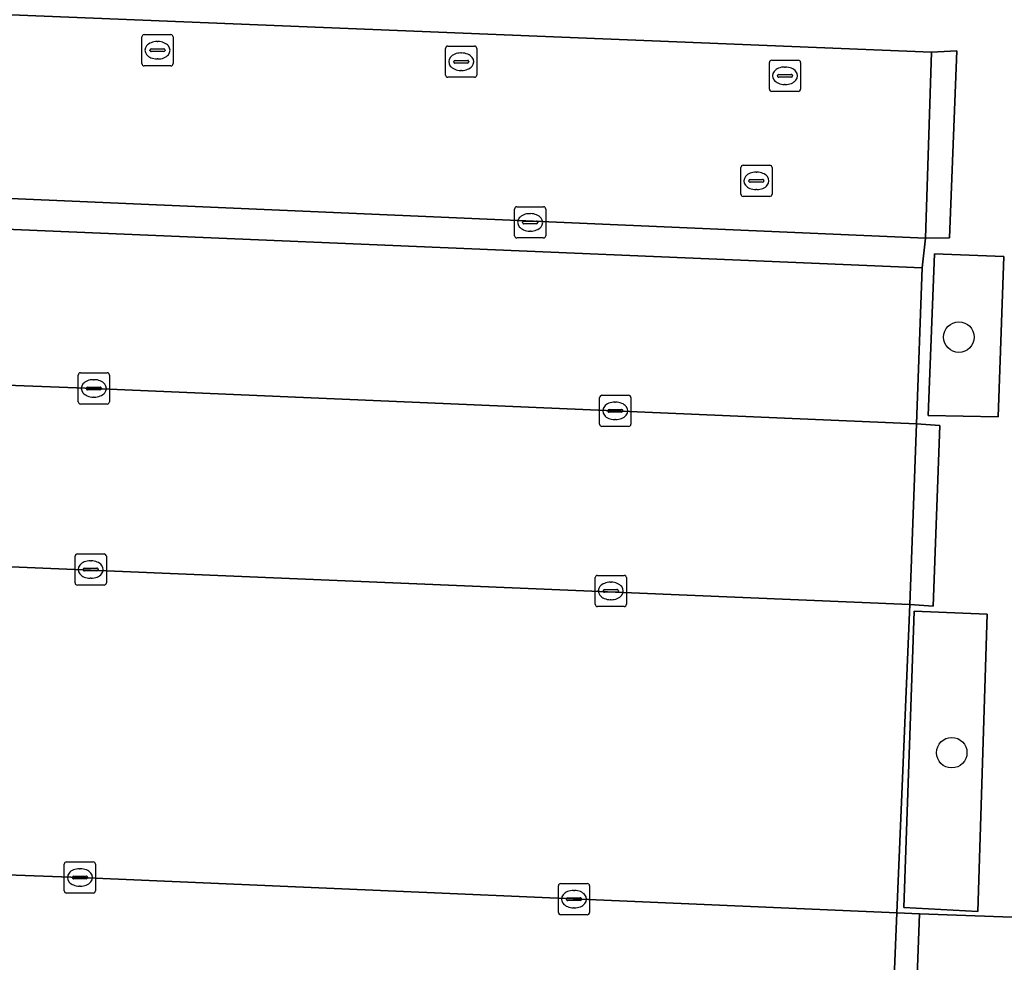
# Model space of a CAD drawing. Extents: x 160888 to 161385, y 386490 to 386908.
# Drawn here: x 161238.42 to 161269.97, y 386785.93 to 386816.14 of the extents above; entities that cross this region are included whole.
import ezdxf

# ---------------------------------------------------------------- set-up
doc = ezdxf.new("R2010")
doc.units = 0
for name, color, linetype in [('IMGEO_Boom', 7, 'Continuous'), ('IMGEO_Groenvoorziening', 7, 'Continuous'), ('IMGEO_Haag', 7, 'Continuous'), ('IMGEO_Kolk', 7, 'Continuous'), ('IMGEO_Parkeervlak_open', 7, 'Continuous'), ('IMGEO_Rijbaan_lokaal_open', 7, 'Continuous'), ('IMGEO_Rioolput', 7, 'Continuous'), ('IMGEO_Voetgangersgebied_open', 7, 'Continuous'), ('IMGEO_Voetpad_open', 7, 'Continuous')]:
    doc.layers.add(name, color=color, linetype=linetype)

msp = doc.modelspace()

# ---------------------------------------------------------------- linework, layer by layer
at = {"layer": 'IMGEO_Boom'}
for centre in [(161268.515, 386805.965), (161268.286, 386792.645)]:
    msp.add_circle(centre, 0.489, dxfattribs=at)
at = {"layer": 'IMGEO_Groenvoorziening'}
for points in [[(161237.38, 386810.438), (161203.836, 386811.625), (161203.91, 386810.66), (161204.283, 386810.851), (161267.342, 386808.187), (161267.443, 386809.136)], [(161267.531, 386803.455), (161269.772, 386803.405), (161269.954, 386808.551), (161267.73, 386808.634)], [(161267.082, 386797.18), (161266.75, 386787.685), (161269.124, 386787.552), (161269.423, 386797.081)]]:
    msp.add_lwpolyline(points, close=True, dxfattribs=at)
at = {"layer": 'IMGEO_Haag'}
for points in [[(161237.38, 386810.438), (161203.836, 386811.625), (161203.91, 386810.66), (161204.283, 386810.851), (161267.342, 386808.187), (161267.443, 386809.136)], [(161267.531, 386803.455), (161269.772, 386803.405), (161269.954, 386808.551), (161267.73, 386808.634)], [(161267.082, 386797.18), (161266.75, 386787.685), (161269.124, 386787.552), (161269.423, 386797.081)]]:
    msp.add_lwpolyline(points, close=True, dxfattribs=at)
at = {"layer": 'IMGEO_Kolk'}
for p, q in [((161242.334, 386814.733), (161242.334, 386815.585)), ((161242.409, 386815.659), (161243.261, 386815.659)), ((161242.822, 386815.439), (161242.847, 386815.439)), ((161243.335, 386815.585), (161243.335, 386814.733)), ((161242.593, 386815.153), (161242.593, 386815.165)), ((161243.031, 386815.116), (161242.633, 386815.116)), ((161242.636, 386815.202), (161243.034, 386815.202)), ((161243.077, 386815.165), (161243.077, 386815.153)), ((161252.067, 386814.366), (161252.067, 386815.218)), ((161252.142, 386815.292), (161252.994, 386815.292)), ((161253.068, 386815.218), (161253.068, 386814.366)), ((161242.845, 386814.879), (161242.82, 386814.879)), ((161252.326, 386814.786), (161252.326, 386814.798)), ((161252.369, 386814.835), (161252.767, 386814.835)), ((161252.555, 386815.072), (161252.58, 386815.072)), ((161252.81, 386814.798), (161252.81, 386814.786)), ((161262.442, 386813.916), (161262.442, 386814.768)), ((161262.517, 386814.842), (161263.369, 386814.842)), ((161263.443, 386814.768), (161263.443, 386813.916)), ((161243.261, 386814.659), (161242.409, 386814.659)), ((161252.764, 386814.749), (161252.366, 386814.749)), ((161252.578, 386814.512), (161252.553, 386814.512)), ((161262.93, 386814.622), (161262.955, 386814.622)), ((161252.994, 386814.292), (161252.142, 386814.292)), ((161262.701, 386814.336), (161262.701, 386814.348)), ((161263.139, 386814.299), (161262.741, 386814.299)), ((161262.744, 386814.385), (161263.142, 386814.385)), ((161263.185, 386814.348), (161263.185, 386814.336)), ((161263.369, 386813.842), (161262.517, 386813.842)), ((161262.953, 386814.062), (161262.928, 386814.062)), ((161254.276, 386809.216), (161254.276, 386810.068)), ((161254.351, 386810.142), (161255.203, 386810.142)), ((161255.277, 386810.068), (161255.277, 386809.216)), ((161254.764, 386809.922), (161254.789, 386809.922)), ((161254.535, 386809.636), (161254.535, 386809.648)), ((161254.973, 386809.599), (161254.575, 386809.599)), ((161254.578, 386809.685), (161254.976, 386809.685)), ((161255.019, 386809.648), (161255.019, 386809.636)), ((161255.203, 386809.142), (161254.351, 386809.142)), ((161254.787, 386809.362), (161254.762, 386809.362)), ((161240.294, 386803.895), (161240.294, 386804.747)), ((161240.369, 386804.821), (161241.221, 386804.821)), ((161241.295, 386804.747), (161241.295, 386803.895)), ((161240.596, 386804.364), (161240.994, 386804.364)), ((161240.782, 386804.601), (161240.807, 386804.601)), ((161240.553, 386804.315), (161240.553, 386804.327)), ((161240.991, 386804.278), (161240.593, 386804.278)), ((161240.805, 386804.041), (161240.78, 386804.041)), ((161241.037, 386804.327), (161241.037, 386804.315)), ((161257.078, 386804.101), (161257.93, 386804.101)), ((161241.221, 386803.821), (161240.369, 386803.821)), ((161257.003, 386803.175), (161257.003, 386804.027)), ((161257.491, 386803.881), (161257.516, 386803.881)), ((161258.004, 386804.027), (161258.004, 386803.175)), ((161257.262, 386803.595), (161257.262, 386803.607)), ((161257.7, 386803.558), (161257.302, 386803.558)), ((161257.305, 386803.644), (161257.703, 386803.644)), ((161257.746, 386803.607), (161257.746, 386803.595)), ((161257.93, 386803.101), (161257.078, 386803.101)), ((161257.514, 386803.321), (161257.489, 386803.321)), ((161240.27, 386799.015), (161241.122, 386799.015)), ((161240.195, 386798.089), (161240.195, 386798.941)), ((161240.683, 386798.795), (161240.708, 386798.795)), ((161241.196, 386798.941), (161241.196, 386798.089)), ((161240.454, 386798.509), (161240.454, 386798.521)), ((161240.892, 386798.472), (161240.494, 386798.472)), ((161240.497, 386798.558), (161240.895, 386798.558)), ((161240.938, 386798.521), (161240.938, 386798.509)), ((161240.706, 386798.235), (161240.681, 386798.235)), ((161256.86, 386797.403), (161256.86, 386798.255)), ((161256.935, 386798.329), (161257.787, 386798.329)), ((161257.348, 386798.109), (161257.373, 386798.109)), ((161257.861, 386798.255), (161257.861, 386797.403)), ((161241.122, 386798.015), (161240.27, 386798.015)), ((161257.119, 386797.823), (161257.119, 386797.835)), ((161257.557, 386797.786), (161257.159, 386797.786)), ((161257.162, 386797.872), (161257.56, 386797.872)), ((161257.603, 386797.835), (161257.603, 386797.823)), ((161257.371, 386797.549), (161257.346, 386797.549)), ((161257.787, 386797.329), (161256.935, 386797.329)), ((161239.848, 386788.22), (161239.848, 386789.072)), ((161239.923, 386789.146), (161240.775, 386789.146)), ((161240.336, 386788.926), (161240.361, 386788.926)), ((161240.849, 386789.072), (161240.849, 386788.22)), ((161240.107, 386788.64), (161240.107, 386788.652)), ((161240.545, 386788.603), (161240.147, 386788.603)), ((161240.15, 386788.689), (161240.548, 386788.689)), ((161240.591, 386788.652), (161240.591, 386788.64)), ((161240.359, 386788.366), (161240.334, 386788.366)), ((161255.681, 386787.525), (161255.681, 386788.377)), ((161255.756, 386788.451), (161256.608, 386788.451)), ((161256.682, 386788.377), (161256.682, 386787.525)), ((161240.775, 386788.146), (161239.923, 386788.146)), ((161255.94, 386787.945), (161255.94, 386787.957)), ((161255.983, 386787.994), (161256.381, 386787.994)), ((161256.169, 386788.231), (161256.194, 386788.231)), ((161256.424, 386787.957), (161256.424, 386787.945)), ((161256.378, 386787.908), (161255.98, 386787.908)), ((161256.192, 386787.671), (161256.167, 386787.671)), ((161256.608, 386787.451), (161255.756, 386787.451))]:
    msp.add_line(p, q, dxfattribs=at)
for points in [[(161242.334, 386814.733), (161242.334, 386815.585)], [(161242.409, 386815.659), (161243.261, 386815.659)], [(161243.335, 386815.585), (161243.335, 386814.733)], [(161252.067, 386814.366), (161252.067, 386815.218)], [(161252.142, 386815.292), (161252.994, 386815.292)], [(161253.068, 386815.218), (161253.068, 386814.366)], [(161262.442, 386813.916), (161262.442, 386814.768)], [(161262.517, 386814.842), (161263.369, 386814.842)], [(161263.443, 386814.768), (161263.443, 386813.916)], [(161243.261, 386814.659), (161242.409, 386814.659)], [(161252.994, 386814.292), (161252.142, 386814.292)], [(161263.369, 386813.842), (161262.517, 386813.842)], [(161254.276, 386809.216), (161254.276, 386810.068)], [(161254.351, 386810.142), (161255.203, 386810.142)], [(161255.277, 386810.068), (161255.277, 386809.216)], [(161255.203, 386809.142), (161254.351, 386809.142)], [(161240.294, 386803.895), (161240.294, 386804.747)], [(161240.369, 386804.821), (161241.221, 386804.821)], [(161241.295, 386804.747), (161241.295, 386803.895)], [(161257.078, 386804.101), (161257.93, 386804.101)], [(161241.221, 386803.821), (161240.369, 386803.821)], [(161257.003, 386803.175), (161257.003, 386804.027)], [(161258.004, 386804.027), (161258.004, 386803.175)], [(161257.93, 386803.101), (161257.078, 386803.101)], [(161240.27, 386799.015), (161241.122, 386799.015)], [(161240.195, 386798.089), (161240.195, 386798.941)], [(161241.196, 386798.941), (161241.196, 386798.089)], [(161256.86, 386797.403), (161256.86, 386798.255)], [(161256.935, 386798.329), (161257.787, 386798.329)], [(161257.861, 386798.255), (161257.861, 386797.403)], [(161241.122, 386798.015), (161240.27, 386798.015)], [(161257.787, 386797.329), (161256.935, 386797.329)], [(161239.848, 386788.22), (161239.848, 386789.072)], [(161239.923, 386789.146), (161240.775, 386789.146)], [(161240.849, 386789.072), (161240.849, 386788.22)], [(161255.681, 386787.525), (161255.681, 386788.377)], [(161255.756, 386788.451), (161256.608, 386788.451)], [(161256.682, 386788.377), (161256.682, 386787.525)], [(161240.775, 386788.146), (161239.923, 386788.146)], [(161256.608, 386787.451), (161255.756, 386787.451)]]:
    msp.add_lwpolyline(points, dxfattribs=at)
for centre, radius, start, end in [((161242.411, 386815.583), 0.0765, 91.552, 178.448), ((161242.411, 386815.583), 0.0765, 91.552, 178.448), ((161243.259, 386815.583), 0.0765, 1.552, 88.448), ((161243.259, 386815.583), 0.0765, 1.552, 88.448), ((161242.633, 386815.162), 0.0403, 85.8775, 175.7526), ((161242.63, 386815.152), 0.0366, 178.938, 274.7102), ((161243.034, 386815.159), 0.043, 264.8664, 352.4533), ((161243.038, 386815.164), 0.0386, 1.7309, 96.639), ((161252.144, 386815.216), 0.0765, 91.552, 178.448), ((161252.144, 386815.216), 0.0765, 91.552, 178.448), ((161252.992, 386815.216), 0.0765, 1.552, 88.448), ((161252.992, 386815.216), 0.0765, 1.552, 88.448), ((161252.366, 386814.795), 0.0403, 85.8775, 175.7526), ((161252.363, 386814.785), 0.0366, 178.938, 274.7102), ((161252.767, 386814.792), 0.043, 264.8664, 352.4533), ((161252.771, 386814.797), 0.0386, 1.7309, 96.639), ((161262.519, 386814.766), 0.0765, 91.552, 178.448), ((161262.519, 386814.766), 0.0765, 91.552, 178.448), ((161263.367, 386814.766), 0.0765, 1.552, 88.448), ((161263.367, 386814.766), 0.0765, 1.552, 88.448), ((161242.411, 386814.735), 0.0765, 181.552, 268.448), ((161242.411, 386814.735), 0.0765, 181.552, 268.448), ((161243.259, 386814.735), 0.0765, 271.552, 358.448), ((161243.259, 386814.735), 0.0765, 271.552, 358.448), ((161252.144, 386814.368), 0.0765, 181.552, 268.448), ((161252.144, 386814.368), 0.0765, 181.552, 268.448), ((161252.992, 386814.368), 0.0765, 271.552, 358.448), ((161252.992, 386814.368), 0.0765, 271.552, 358.448), ((161262.741, 386814.345), 0.0403, 85.8775, 175.7526), ((161262.738, 386814.335), 0.0366, 178.938, 274.7102), ((161263.142, 386814.342), 0.043, 264.8664, 352.4533), ((161263.146, 386814.347), 0.0386, 1.7309, 96.639), ((161262.519, 386813.918), 0.0765, 181.552, 268.448), ((161262.519, 386813.918), 0.0765, 181.552, 268.448), ((161263.367, 386813.918), 0.0765, 271.552, 358.448), ((161263.367, 386813.918), 0.0765, 271.552, 358.448), ((161254.353, 386810.066), 0.0765, 91.552, 178.448), ((161254.353, 386810.066), 0.0765, 91.552, 178.448), ((161255.201, 386810.066), 0.0765, 1.552, 88.448), ((161255.201, 386810.066), 0.0765, 1.552, 88.448), ((161254.575, 386809.645), 0.0403, 85.8775, 175.7526), ((161254.572, 386809.635), 0.0366, 178.938, 274.7102), ((161254.976, 386809.642), 0.043, 264.8664, 352.4533), ((161254.98, 386809.647), 0.0386, 1.7309, 96.639), ((161254.353, 386809.218), 0.0765, 181.552, 268.448), ((161254.353, 386809.218), 0.0765, 181.552, 268.448), ((161255.201, 386809.218), 0.0765, 271.552, 358.448), ((161255.201, 386809.218), 0.0765, 271.552, 358.448), ((161240.371, 386804.745), 0.0765, 91.552, 178.448), ((161240.371, 386804.745), 0.0765, 91.552, 178.448), ((161241.219, 386804.745), 0.0765, 1.552, 88.448), ((161241.219, 386804.745), 0.0765, 1.552, 88.448), ((161240.593, 386804.324), 0.0403, 85.8775, 175.7526), ((161240.998, 386804.326), 0.0386, 1.7309, 96.639), ((161240.59, 386804.314), 0.0366, 178.938, 274.7102), ((161240.994, 386804.321), 0.043, 264.8664, 352.4533), ((161257.08, 386804.025), 0.0765, 91.552, 178.448), ((161257.08, 386804.025), 0.0765, 91.552, 178.448), ((161257.928, 386804.025), 0.0765, 1.552, 88.448), ((161257.928, 386804.025), 0.0765, 1.552, 88.448), ((161240.371, 386803.897), 0.0765, 181.552, 268.448), ((161240.371, 386803.897), 0.0765, 181.552, 268.448), ((161241.219, 386803.897), 0.0765, 271.552, 358.448), ((161241.219, 386803.897), 0.0765, 271.552, 358.448), ((161257.302, 386803.604), 0.0403, 85.8775, 175.7526), ((161257.299, 386803.594), 0.0366, 178.938, 274.7102), ((161257.703, 386803.601), 0.043, 264.8664, 352.4533), ((161257.707, 386803.606), 0.0386, 1.7309, 96.639), ((161257.08, 386803.177), 0.0765, 181.552, 268.448), ((161257.08, 386803.177), 0.0765, 181.552, 268.448), ((161257.928, 386803.177), 0.0765, 271.552, 358.448), ((161257.928, 386803.177), 0.0765, 271.552, 358.448), ((161240.272, 386798.939), 0.0765, 91.552, 178.448), ((161240.272, 386798.939), 0.0765, 91.552, 178.448), ((161241.12, 386798.939), 0.0765, 1.552, 88.448), ((161241.12, 386798.939), 0.0765, 1.552, 88.448), ((161240.494, 386798.518), 0.0403, 85.8775, 175.7526), ((161240.491, 386798.508), 0.0366, 178.938, 274.7102), ((161240.895, 386798.515), 0.043, 264.8664, 352.4533), ((161240.899, 386798.52), 0.0386, 1.7309, 96.639), ((161240.272, 386798.091), 0.0765, 181.552, 268.448), ((161240.272, 386798.091), 0.0765, 181.552, 268.448), ((161241.12, 386798.091), 0.0765, 271.552, 358.448), ((161241.12, 386798.091), 0.0765, 271.552, 358.448), ((161256.937, 386798.253), 0.0765, 91.552, 178.448), ((161256.937, 386798.253), 0.0765, 91.552, 178.448), ((161257.785, 386798.253), 0.0765, 1.552, 88.448), ((161257.785, 386798.253), 0.0765, 1.552, 88.448), ((161257.159, 386797.832), 0.0403, 85.8775, 175.7526), ((161257.156, 386797.822), 0.0366, 178.938, 274.7102), ((161257.56, 386797.829), 0.043, 264.8664, 352.4533), ((161257.564, 386797.834), 0.0386, 1.7309, 96.639), ((161256.937, 386797.405), 0.0765, 181.552, 268.448), ((161256.937, 386797.405), 0.0765, 181.552, 268.448), ((161257.785, 386797.405), 0.0765, 271.552, 358.448), ((161257.785, 386797.405), 0.0765, 271.552, 358.448), ((161239.925, 386789.07), 0.0765, 91.552, 178.448), ((161239.925, 386789.07), 0.0765, 91.552, 178.448), ((161240.773, 386789.07), 0.0765, 1.552, 88.448), ((161240.773, 386789.07), 0.0765, 1.552, 88.448), ((161240.147, 386788.649), 0.0403, 85.8775, 175.7526), ((161240.144, 386788.639), 0.0366, 178.938, 274.7102), ((161240.548, 386788.646), 0.043, 264.8664, 352.4533), ((161240.552, 386788.651), 0.0386, 1.7309, 96.639), ((161255.758, 386788.375), 0.0765, 91.552, 178.448), ((161255.758, 386788.375), 0.0765, 91.552, 178.448), ((161256.606, 386788.375), 0.0765, 1.552, 88.448), ((161256.606, 386788.375), 0.0765, 1.552, 88.448), ((161239.925, 386788.222), 0.0765, 181.552, 268.448), ((161239.925, 386788.222), 0.0765, 181.552, 268.448), ((161240.773, 386788.222), 0.0765, 271.552, 358.448), ((161240.773, 386788.222), 0.0765, 271.552, 358.448), ((161255.98, 386787.954), 0.0403, 85.8775, 175.7526), ((161255.977, 386787.944), 0.0366, 178.938, 274.7102), ((161256.381, 386787.951), 0.043, 264.8664, 352.4533), ((161256.385, 386787.956), 0.0386, 1.7309, 96.639), ((161255.758, 386787.527), 0.0765, 181.552, 268.448), ((161255.758, 386787.527), 0.0765, 181.552, 268.448), ((161256.606, 386787.527), 0.0765, 271.552, 358.448), ((161256.606, 386787.527), 0.0765, 271.552, 358.448)]:
    msp.add_arc(centre, radius, start, end, dxfattribs=at)
for centre, major_axis, ratio, start_param, end_param in [((161242.821, 386815.159), (-0.387, 0.002), 0.722429, 4.712389, 7.853982), ((161242.846, 386815.159), (-0.39, 0.002), 0.717154, 1.570796, 4.712389), ((161252.554, 386814.792), (-0.387, 0.002), 0.722429, 4.712389, 7.853982), ((161252.579, 386814.792), (-0.39, 0.002), 0.717154, 1.570796, 4.712389), ((161262.929, 386814.342), (-0.387, 0.002), 0.722429, 4.712389, 7.853982), ((161262.954, 386814.342), (-0.39, 0.002), 0.717154, 1.570796, 4.712389), ((161254.763, 386809.642), (-0.387, 0.002), 0.722429, 4.712389, 7.853982), ((161254.788, 386809.642), (-0.39, 0.002), 0.717154, 1.570796, 4.712389), ((161240.781, 386804.321), (-0.387, 0.002), 0.722429, 4.712389, 7.853982), ((161240.806, 386804.321), (-0.39, 0.002), 0.717154, 1.570796, 4.712389), ((161257.49, 386803.601), (-0.387, 0.002), 0.722429, 4.712389, 7.853982), ((161257.515, 386803.601), (-0.39, 0.002), 0.717154, 1.570796, 4.712389), ((161240.682, 386798.515), (-0.387, 0.002), 0.722429, 4.712389, 7.853982), ((161240.707, 386798.515), (-0.39, 0.002), 0.717154, 1.570796, 4.712389), ((161257.347, 386797.829), (-0.387, 0.002), 0.722429, 4.712389, 7.853982), ((161257.372, 386797.829), (-0.39, 0.002), 0.717154, 1.570796, 4.712389), ((161240.335, 386788.646), (-0.387, 0.002), 0.722429, 4.712389, 7.853982), ((161240.36, 386788.646), (-0.39, 0.002), 0.717154, 1.570796, 4.712389), ((161256.168, 386787.951), (-0.387, 0.002), 0.722429, 4.712389, 7.853982), ((161256.193, 386787.951), (-0.39, 0.002), 0.717154, 1.570796, 4.712389)]:
    msp.add_ellipse(centre, major_axis=major_axis, ratio=ratio, start_param=start_param, end_param=end_param, dxfattribs=at)
at = {"layer": 'IMGEO_Parkeervlak_open'}
for points in [[(161203.186, 386805.764), (161240.795, 386804.321), (161267.161, 386803.187), (161267.342, 386808.187), (161204.283, 386810.851), (161203.91, 386810.66), (161203.785, 386810.312), (161203.554, 386806.225)], [(161200.01, 386790.12), (161240.349, 386788.646), (161266.523, 386787.517), (161266.946, 386797.398), (161200.415, 386800.18)]]:
    msp.add_lwpolyline(points, dxfattribs=at)
at = {"layer": 'IMGEO_Rijbaan_lokaal_open'}
for points in [[(161203.836, 386811.625), (161237.38, 386810.438), (161267.443, 386809.136), (161267.641, 386815.102), (161201.283, 386817.8), (161192.377, 386818.162), (161191.164, 386788.243), (161189.757, 386753.134), (161218.231, 386752.088), (161265.005, 386750.043), (161265.23, 386755.803), (161265.263, 386756.048), (161236.981, 386757.263), (161201.197, 386758.615)], [(161200.415, 386800.18), (161266.946, 386797.398), (161267.161, 386803.187), (161240.795, 386804.321), (161203.186, 386805.764), (161201.984, 386805.813)], [(161266.523, 386787.517), (161240.349, 386788.646), (161200.01, 386790.12)], [(161199.757, 386784.462), (161199.83, 386784.461), (161199.902, 386784.459), (161200.088, 386784.451), (161266.291, 386781.804), (161266.523, 386787.517)], [(161286.811, 386786.009), (161286.841, 386786.774), (161267.255, 386787.478), (161267.041, 386781.779), (161266.291, 386781.804), (161265.92, 386771.762), (161266.604, 386771.729), (161266.406, 386766.036), (161266.42, 386765.942), (161268.41, 386765.821), (161267.987, 386755.796), (161265.978, 386755.868), (161266.01, 386755.752), (161265.767, 386750.053), (161267.035, 386750.03)]]:
    msp.add_lwpolyline(points, dxfattribs=at)
at = {"layer": 'IMGEO_Rioolput'}
for p, q in [((161261.527, 386810.547), (161261.527, 386811.399)), ((161261.602, 386811.473), (161262.454, 386811.473)), ((161262.528, 386811.399), (161262.528, 386810.547)), ((161261.786, 386810.967), (161261.786, 386810.979)), ((161261.829, 386811.016), (161262.227, 386811.016)), ((161262.015, 386811.253), (161262.04, 386811.253)), ((161262.27, 386810.979), (161262.27, 386810.967)), ((161262.224, 386810.93), (161261.826, 386810.93)), ((161262.038, 386810.693), (161262.013, 386810.693)), ((161262.454, 386810.473), (161261.602, 386810.473))]:
    msp.add_line(p, q, dxfattribs=at)
for points in [[(161261.527, 386810.547), (161261.527, 386811.399)], [(161261.602, 386811.473), (161262.454, 386811.473)], [(161262.528, 386811.399), (161262.528, 386810.547)], [(161262.454, 386810.473), (161261.602, 386810.473)]]:
    msp.add_lwpolyline(points, dxfattribs=at)
for centre, radius, start, end in [((161261.604, 386811.397), 0.0765, 91.552, 178.448), ((161261.604, 386811.397), 0.0765, 91.552, 178.448), ((161262.452, 386811.397), 0.0765, 1.552, 88.448), ((161262.452, 386811.397), 0.0765, 1.552, 88.448), ((161261.826, 386810.976), 0.0403, 85.8775, 175.7526), ((161262.231, 386810.978), 0.0386, 1.7309, 96.639), ((161261.823, 386810.966), 0.0366, 178.938, 274.7102), ((161262.227, 386810.973), 0.043, 264.8664, 352.4533), ((161261.604, 386810.549), 0.0765, 181.552, 268.448), ((161261.604, 386810.549), 0.0765, 181.552, 268.448), ((161262.452, 386810.549), 0.0765, 271.552, 358.448), ((161262.452, 386810.549), 0.0765, 271.552, 358.448)]:
    msp.add_arc(centre, radius, start, end, dxfattribs=at)
for centre, major_axis, ratio, start_param, end_param in [((161262.014, 386810.973), (-0.387, 0.002), 0.722429, 4.712389, 7.853982), ((161262.039, 386810.973), (-0.39, 0.002), 0.717154, 1.570796, 4.712389)]:
    msp.add_ellipse(centre, major_axis=major_axis, ratio=ratio, start_param=start_param, end_param=end_param, dxfattribs=at)
at = {"layer": 'IMGEO_Voetgangersgebied_open'}
msp.add_lwpolyline([(161273.381, 386817.451), (161268.706, 386817.64), (161259.254, 386818.021), (161251.986, 386818.314), (161237.554, 386818.897), (161223.022, 386819.483), (161215.857, 386819.772), (161201.32, 386820.359), (161201.283, 386817.8), (161267.641, 386815.102), (161268.448, 386815.144), (161268.216, 386809.147), (161267.443, 386809.136), (161267.342, 386808.187), (161267.161, 386803.187), (161267.905, 386803.135), (161267.691, 386797.336), (161266.946, 386797.398), (161266.523, 386787.517), (161267.255, 386787.478), (161286.841, 386786.774)], dxfattribs=at)
for points in [[(161269.772, 386803.405), (161267.531, 386803.455), (161267.73, 386808.634), (161269.954, 386808.551)], [(161269.423, 386797.081), (161269.124, 386787.552), (161266.75, 386787.685), (161267.082, 386797.18)]]:
    msp.add_lwpolyline(points, close=True, dxfattribs=at)
at = {"layer": 'IMGEO_Voetpad_open'}
for points in [[(161267.641, 386815.102), (161267.443, 386809.136), (161268.216, 386809.147), (161268.448, 386815.144)], [(161267.905, 386803.135), (161267.161, 386803.187), (161266.946, 386797.398), (161267.691, 386797.336)], [(161267.255, 386787.478), (161266.523, 386787.517), (161266.291, 386781.804), (161267.041, 386781.779)]]:
    msp.add_lwpolyline(points, close=True, dxfattribs=at)

doc.saveas('drawing.dxf')
